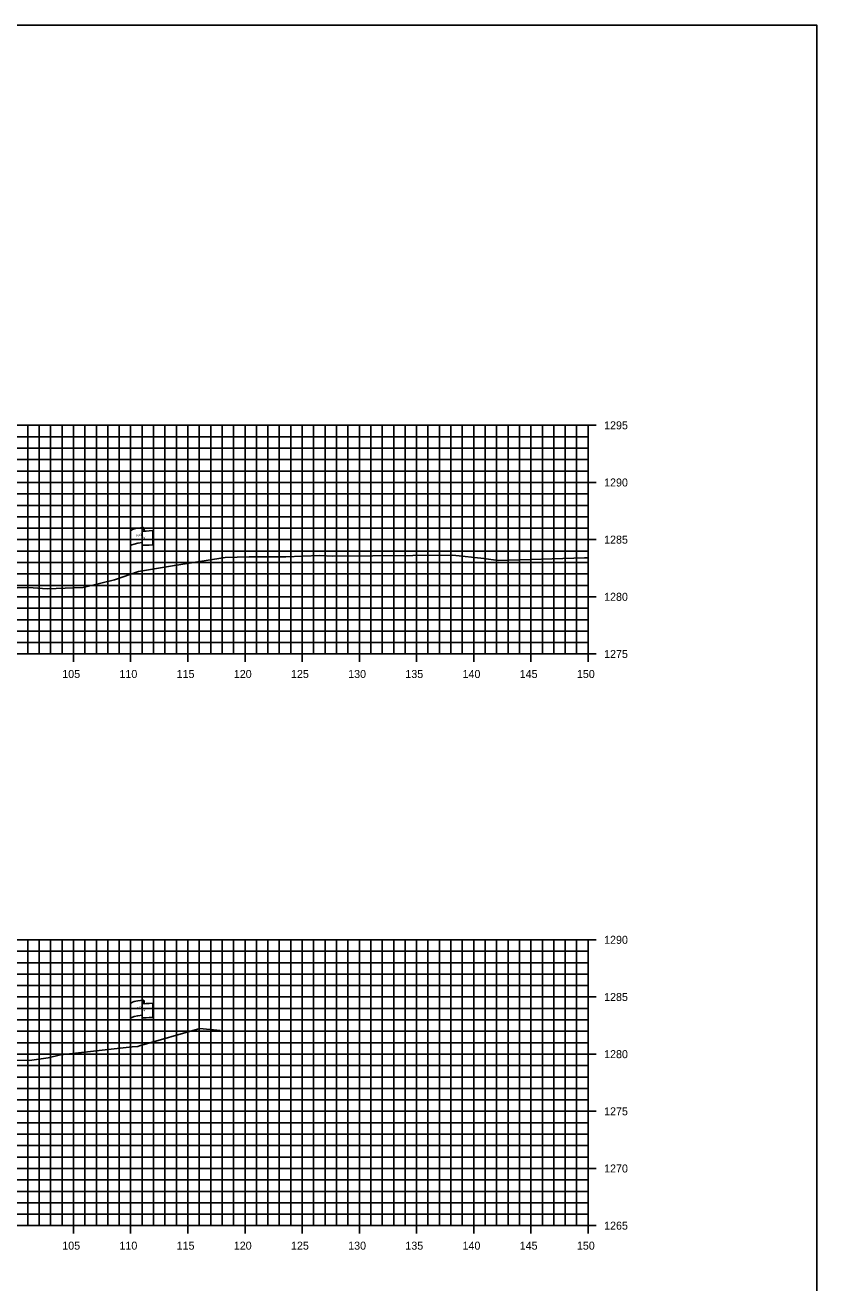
# Model space of a CAD drawing. Extents: x 674939 to 678919, y 750652 to 765176.
# Drawn here: x 678849.3 to 678918.5, y 762306.3 to 762416.3 of the extents above; entities that cross this region are included whole.
import ezdxf

# ---------------------------------------------------------------- set-up
doc = ezdxf.new("R2010")
doc.units = 0
for name, color, linetype in [('R_Axis', 7, 'Continuous'), ('R_Axis Annot', 7, 'Continuous'), ('R_Exist Surface', 7, 'Continuous'), ('R_Grid', 7, 'Continuous'), ('R_No Plot', 7, 'Continuous'), ('S_EXIST_ROW', 7, 'Continuous')]:
    doc.layers.add(name, color=color, linetype=linetype)

msp = doc.modelspace()

# ---------------------------------------------------------------- linework, layer by layer
at = {"layer": 'R_Axis'}
for p, q in [((678899.23, 762381.29), (678897.83, 762381.29)), ((678898.53, 762361.29), (678898.53, 762381.29)), ((678899.23, 762376.29), (678897.83, 762376.29)), ((678899.23, 762371.29), (678897.83, 762371.29)), ((678899.23, 762366.29), (678897.83, 762366.29)), ((678853.53, 762360.59), (678853.53, 762361.99)), ((678858.53, 762360.59), (678858.53, 762361.99)), ((678863.53, 762360.59), (678863.53, 762361.99)), ((678868.53, 762360.59), (678868.53, 762361.99)), ((678873.53, 762360.59), (678873.53, 762361.99)), ((678878.53, 762360.59), (678878.53, 762361.99)), ((678883.53, 762360.59), (678883.53, 762361.99)), ((678888.53, 762360.59), (678888.53, 762361.99)), ((678893.53, 762360.59), (678893.53, 762361.99)), ((678898.53, 762360.59), (678898.53, 762361.99)), ((678598.53, 762361.29), (678898.53, 762361.29)), ((678899.23, 762361.29), (678897.83, 762361.29)), ((678899.23, 762336.29), (678897.83, 762336.29)), ((678898.53, 762311.29), (678898.53, 762336.29)), ((678899.23, 762331.29), (678897.83, 762331.29)), ((678899.23, 762326.29), (678897.83, 762326.29)), ((678899.23, 762321.29), (678897.83, 762321.29)), ((678899.23, 762316.29), (678897.83, 762316.29)), ((678598.53, 762311.29), (678898.53, 762311.29)), ((678853.53, 762310.59), (678853.53, 762311.99)), ((678858.53, 762310.59), (678858.53, 762311.99)), ((678863.53, 762310.59), (678863.53, 762311.99)), ((678868.53, 762310.59), (678868.53, 762311.99)), ((678873.53, 762310.59), (678873.53, 762311.99)), ((678878.53, 762310.59), (678878.53, 762311.99)), ((678883.53, 762310.59), (678883.53, 762311.99)), ((678888.53, 762310.59), (678888.53, 762311.99)), ((678893.53, 762310.59), (678893.53, 762311.99)), ((678899.23, 762311.29), (678897.83, 762311.29)), ((678898.53, 762310.59), (678898.53, 762311.99))]:
    msp.add_line(p, q, dxfattribs=at)
at = {"layer": 'R_Exist Surface'}
for points in [[(678844.59, 762366.97), (678849.61, 762367.09), (678851.22, 762366.99), (678854.38, 762367.11), (678857.13, 762367.77), (678859.21, 762368.5), (678862.36, 762369.03), (678866.8, 762369.74), (678868.89, 762369.79), (678872.11, 762369.79), (678875.07, 762369.91), (678876.21, 762369.85), (678886.69, 762369.94), (678889.4, 762369.63), (678890.66, 762369.48), (678898.21, 762369.69), (678898.53, 762369.69)], [(678841.88, 762325.95), (678849.68, 762325.73), (678851.32, 762325.98), (678852.4, 762326.24), (678858.65, 762326.92), (678859.15, 762326.97), (678859.31, 762327.02), (678864.59, 762328.53), (678866.36, 762328.37)]]:
    msp.add_lwpolyline(points, dxfattribs=at)
at = {"layer": 'R_Grid'}
for p, q in [((678598.53, 762381.29), (678898.53, 762381.29)), ((678849.53, 762361.29), (678849.53, 762381.29)), ((678850.53, 762361.29), (678850.53, 762381.29)), ((678851.53, 762361.29), (678851.53, 762381.29)), ((678852.53, 762361.29), (678852.53, 762381.29)), ((678853.53, 762361.29), (678853.53, 762381.29)), ((678854.53, 762361.29), (678854.53, 762381.29)), ((678855.53, 762361.29), (678855.53, 762381.29)), ((678856.53, 762361.29), (678856.53, 762381.29)), ((678857.53, 762361.29), (678857.53, 762381.29)), ((678858.53, 762361.29), (678858.53, 762381.29)), ((678859.53, 762361.29), (678859.53, 762381.29)), ((678860.53, 762361.29), (678860.53, 762381.29)), ((678861.53, 762361.29), (678861.53, 762381.29)), ((678862.53, 762361.29), (678862.53, 762381.29)), ((678863.53, 762361.29), (678863.53, 762381.29)), ((678864.53, 762361.29), (678864.53, 762381.29)), ((678865.53, 762361.29), (678865.53, 762381.29)), ((678866.53, 762361.29), (678866.53, 762381.29)), ((678867.53, 762361.29), (678867.53, 762381.29)), ((678868.53, 762361.29), (678868.53, 762381.29)), ((678869.53, 762361.29), (678869.53, 762381.29)), ((678870.53, 762361.29), (678870.53, 762381.29)), ((678871.53, 762361.29), (678871.53, 762381.29)), ((678872.53, 762361.29), (678872.53, 762381.29)), ((678873.53, 762361.29), (678873.53, 762381.29)), ((678874.53, 762361.29), (678874.53, 762381.29)), ((678875.53, 762361.29), (678875.53, 762381.29)), ((678876.53, 762361.29), (678876.53, 762381.29)), ((678877.53, 762361.29), (678877.53, 762381.29)), ((678878.53, 762361.29), (678878.53, 762381.29)), ((678879.53, 762361.29), (678879.53, 762381.29)), ((678880.53, 762361.29), (678880.53, 762381.29)), ((678881.53, 762361.29), (678881.53, 762381.29)), ((678882.53, 762361.29), (678882.53, 762381.29)), ((678883.53, 762361.29), (678883.53, 762381.29)), ((678884.53, 762361.29), (678884.53, 762381.29)), ((678885.53, 762361.29), (678885.53, 762381.29)), ((678886.53, 762361.29), (678886.53, 762381.29)), ((678887.53, 762361.29), (678887.53, 762381.29)), ((678888.53, 762361.29), (678888.53, 762381.29)), ((678889.53, 762361.29), (678889.53, 762381.29)), ((678890.53, 762361.29), (678890.53, 762381.29)), ((678891.53, 762361.29), (678891.53, 762381.29)), ((678892.53, 762361.29), (678892.53, 762381.29)), ((678893.53, 762361.29), (678893.53, 762381.29)), ((678894.53, 762361.29), (678894.53, 762381.29)), ((678895.53, 762361.29), (678895.53, 762381.29)), ((678896.53, 762361.29), (678896.53, 762381.29)), ((678897.53, 762361.29), (678897.53, 762381.29)), ((678898.53, 762361.29), (678898.53, 762381.29)), ((678598.53, 762380.29), (678898.53, 762380.29)), ((678598.53, 762379.29), (678898.53, 762379.29)), ((678598.53, 762378.29), (678898.53, 762378.29)), ((678598.53, 762377.29), (678898.53, 762377.29)), ((678598.53, 762376.29), (678898.53, 762376.29)), ((678598.53, 762375.29), (678898.53, 762375.29)), ((678598.53, 762374.29), (678898.53, 762374.29)), ((678598.53, 762373.29), (678898.53, 762373.29)), ((678598.53, 762372.29), (678898.53, 762372.29)), ((678598.53, 762371.29), (678898.53, 762371.29)), ((678598.53, 762370.29), (678898.53, 762370.29)), ((678598.53, 762369.29), (678898.53, 762369.29)), ((678598.53, 762368.29), (678898.53, 762368.29)), ((678598.53, 762367.29), (678898.53, 762367.29)), ((678598.53, 762366.29), (678898.53, 762366.29)), ((678598.53, 762365.29), (678898.53, 762365.29)), ((678598.53, 762364.29), (678898.53, 762364.29)), ((678598.53, 762363.29), (678898.53, 762363.29)), ((678598.53, 762362.29), (678898.53, 762362.29)), ((678598.53, 762361.29), (678898.53, 762361.29)), ((678598.53, 762336.29), (678898.53, 762336.29)), ((678598.53, 762335.29), (678898.53, 762335.29)), ((678849.53, 762311.29), (678849.53, 762336.29)), ((678850.53, 762311.29), (678850.53, 762336.29)), ((678851.53, 762311.29), (678851.53, 762336.29)), ((678852.53, 762311.29), (678852.53, 762336.29)), ((678853.53, 762311.29), (678853.53, 762336.29)), ((678854.53, 762311.29), (678854.53, 762336.29)), ((678855.53, 762311.29), (678855.53, 762336.29)), ((678856.53, 762311.29), (678856.53, 762336.29)), ((678857.53, 762311.29), (678857.53, 762336.29)), ((678858.53, 762311.29), (678858.53, 762336.29)), ((678859.53, 762311.29), (678859.53, 762336.29)), ((678860.53, 762311.29), (678860.53, 762336.29)), ((678861.53, 762311.29), (678861.53, 762336.29)), ((678862.53, 762311.29), (678862.53, 762336.29)), ((678863.53, 762311.29), (678863.53, 762336.29)), ((678864.53, 762311.29), (678864.53, 762336.29)), ((678865.53, 762311.29), (678865.53, 762336.29)), ((678866.53, 762311.29), (678866.53, 762336.29)), ((678867.53, 762311.29), (678867.53, 762336.29)), ((678868.53, 762311.29), (678868.53, 762336.29)), ((678869.53, 762311.29), (678869.53, 762336.29)), ((678870.53, 762311.29), (678870.53, 762336.29)), ((678871.53, 762311.29), (678871.53, 762336.29)), ((678872.53, 762311.29), (678872.53, 762336.29)), ((678873.53, 762311.29), (678873.53, 762336.29)), ((678874.53, 762311.29), (678874.53, 762336.29)), ((678875.53, 762311.29), (678875.53, 762336.29)), ((678876.53, 762311.29), (678876.53, 762336.29)), ((678877.53, 762311.29), (678877.53, 762336.29)), ((678878.53, 762311.29), (678878.53, 762336.29)), ((678879.53, 762311.29), (678879.53, 762336.29)), ((678880.53, 762311.29), (678880.53, 762336.29)), ((678881.53, 762311.29), (678881.53, 762336.29)), ((678882.53, 762311.29), (678882.53, 762336.29)), ((678883.53, 762311.29), (678883.53, 762336.29)), ((678884.53, 762311.29), (678884.53, 762336.29)), ((678885.53, 762311.29), (678885.53, 762336.29)), ((678886.53, 762311.29), (678886.53, 762336.29)), ((678887.53, 762311.29), (678887.53, 762336.29)), ((678888.53, 762311.29), (678888.53, 762336.29)), ((678889.53, 762311.29), (678889.53, 762336.29)), ((678890.53, 762311.29), (678890.53, 762336.29)), ((678891.53, 762311.29), (678891.53, 762336.29)), ((678892.53, 762311.29), (678892.53, 762336.29)), ((678893.53, 762311.29), (678893.53, 762336.29)), ((678894.53, 762311.29), (678894.53, 762336.29)), ((678895.53, 762311.29), (678895.53, 762336.29)), ((678896.53, 762311.29), (678896.53, 762336.29)), ((678897.53, 762311.29), (678897.53, 762336.29)), ((678898.53, 762311.29), (678898.53, 762336.29)), ((678598.53, 762334.29), (678898.53, 762334.29)), ((678598.53, 762333.29), (678898.53, 762333.29)), ((678598.53, 762332.29), (678898.53, 762332.29)), ((678598.53, 762331.29), (678898.53, 762331.29)), ((678598.53, 762330.29), (678898.53, 762330.29)), ((678598.53, 762329.29), (678898.53, 762329.29)), ((678598.53, 762328.29), (678898.53, 762328.29)), ((678598.53, 762327.29), (678898.53, 762327.29)), ((678598.53, 762326.29), (678898.53, 762326.29)), ((678598.53, 762325.29), (678898.53, 762325.29)), ((678598.53, 762324.29), (678898.53, 762324.29)), ((678598.53, 762323.29), (678898.53, 762323.29)), ((678598.53, 762322.29), (678898.53, 762322.29)), ((678598.53, 762321.29), (678898.53, 762321.29)), ((678598.53, 762320.29), (678898.53, 762320.29)), ((678598.53, 762319.29), (678898.53, 762319.29)), ((678598.53, 762318.29), (678898.53, 762318.29)), ((678598.53, 762317.29), (678898.53, 762317.29)), ((678598.53, 762316.29), (678898.53, 762316.29)), ((678598.53, 762315.29), (678898.53, 762315.29)), ((678598.53, 762314.29), (678898.53, 762314.29)), ((678598.53, 762313.29), (678898.53, 762313.29)), ((678598.53, 762312.29), (678898.53, 762312.29)), ((678598.53, 762311.29), (678898.53, 762311.29))]:
    msp.add_line(p, q, dxfattribs=at)
at = {"layer": 'R_No Plot'}
msp.add_lwpolyline([(678578.53, 762196.29), (678918.53, 762196.29), (678918.53, 762416.29), (678578.53, 762416.29)], close=True, dxfattribs=at)
at = {"layer": 'S_EXIST_ROW'}
for p, q in [((678858.53, 762368.07), (678858.53, 762372.02)), ((678859.53, 762372.12), (678859.53, 762372.1)), ((678859.53, 762372.1), (678859.53, 762370.88)), ((678859.7, 762372.27), (678859.7, 762372.03)), ((678860.46, 762372.08), (678860.46, 762370.84)), ((678859.7, 762330.94), (678859.7, 762330.7)), ((678858.53, 762326.74), (678858.53, 762330.69)), ((678859.53, 762330.79), (678859.53, 762330.77)), ((678859.53, 762330.77), (678859.53, 762329.55)), ((678860.46, 762330.75), (678860.46, 762329.51))]:
    msp.add_line(p, q, dxfattribs=at)
for centre, radius, start, end in [((678859.61, 762372.12), 0.078, 88.6458, 274.2828), ((678859.62, 762372.27), 0.0783, 263.0712, 93.9564), ((678859.61, 762370.88), 0.0783, 180, 273.9564), ((678859.61, 762330.79), 0.078, 88.6458, 274.2828), ((678859.62, 762330.94), 0.0783, 263.0712, 93.9564), ((678859.61, 762329.55), 0.0783, 180, 273.9564)]:
    msp.add_arc(centre, radius, start, end, dxfattribs=at)
for centre, major_axis, ratio, start_param, end_param in [((678860.11, 762372.07), (-1.58, -0.04), 0.19887, 5.030368, 6.283185), ((678860.82, 762372.18), (-1.23, -0.13), 0.052933, 0.159456, 1.268315), ((678860.11, 762370.75), (-1.58, -0.04), 0.19887, 5.083035, 6.194897), ((678860.82, 762370.94), (-1.23, -0.13), 0.052933, 0.159456, 1.268315), ((678860.11, 762330.73), (-1.58, -0.04), 0.19887, 5.030368, 6.283185), ((678860.82, 762330.85), (-1.23, -0.13), 0.052933, 0.159456, 1.268315), ((678860.11, 762329.42), (-1.58, -0.04), 0.19887, 5.083035, 6.194897), ((678860.82, 762329.61), (-1.23, -0.13), 0.052933, 0.159456, 1.268315)]:
    msp.add_ellipse(centre, major_axis=major_axis, ratio=ratio, start_param=start_param, end_param=end_param, dxfattribs=at)

# ---------------------------------------------------------------- texts
at = {"layer": 'R_Axis Annot'}
for s, p in [('1295', (678899.93, 762380.94)), ('1290', (678899.93, 762375.94)), ('1285', (678899.93, 762370.94)), ('1280', (678899.93, 762365.94)), ('1275', (678899.93, 762360.94)), ('105', (678852.55, 762359.19)), ('110', (678857.55, 762359.19)), ('115', (678862.55, 762359.19)), ('120', (678867.55, 762359.19)), ('125', (678872.55, 762359.19)), ('130', (678877.55, 762359.19)), ('135', (678882.55, 762359.19)), ('140', (678887.55, 762359.19)), ('145', (678892.55, 762359.19)), ('150', (678897.55, 762359.19)), ('1290', (678899.93, 762335.94)), ('1285', (678899.93, 762330.94)), ('1280', (678899.93, 762325.94)), ('1275', (678899.93, 762320.94)), ('1270', (678899.93, 762315.94)), ('1265', (678899.93, 762310.94)), ('105', (678852.55, 762309.19)), ('110', (678857.55, 762309.19)), ('115', (678862.55, 762309.19)), ('120', (678867.55, 762309.19)), ('125', (678872.55, 762309.19)), ('130', (678877.55, 762309.19)), ('135', (678882.55, 762309.19)), ('140', (678887.55, 762309.19)), ('145', (678892.55, 762309.19)), ('150', (678897.55, 762309.19))]:
    msp.add_text(s, height=0.7, dxfattribs=at).set_placement(p)
at = {"layer": 'S_EXIST_ROW'}
for s, height, rotation, p in [('R ', 0.2, 9.9884, (678859.05, 762371.52)), (' O', 0.2, 9.9884, (678859.2, 762371.57)), ('W', 0.2, 351.1788, (678859.53, 762371.4)), ('DWB 11-9-07', 0.01, 90, (678859.69, 762372.03)), ('DWB 11-9-07', 0.01, 5.0717, (678860.36, 762370.83)), ('DWB 11-9-07', 0.01, 90, (678858.53, 762368.07)), ('R ', 0.2, 9.9884, (678859.05, 762330.19)), (' O', 0.2, 9.9884, (678859.2, 762330.24)), ('W', 0.2, 351.1788, (678859.53, 762330.07)), ('DWB 11-9-07', 0.01, 90, (678859.69, 762330.7)), ('DWB 11-9-07', 0.01, 5.0717, (678860.36, 762329.5)), ('DWB 11-9-07', 0.01, 90, (678858.53, 762326.74))]:
    msp.add_text(s, height=height, rotation=rotation, dxfattribs=at).set_placement(p)

doc.saveas('drawing.dxf')
